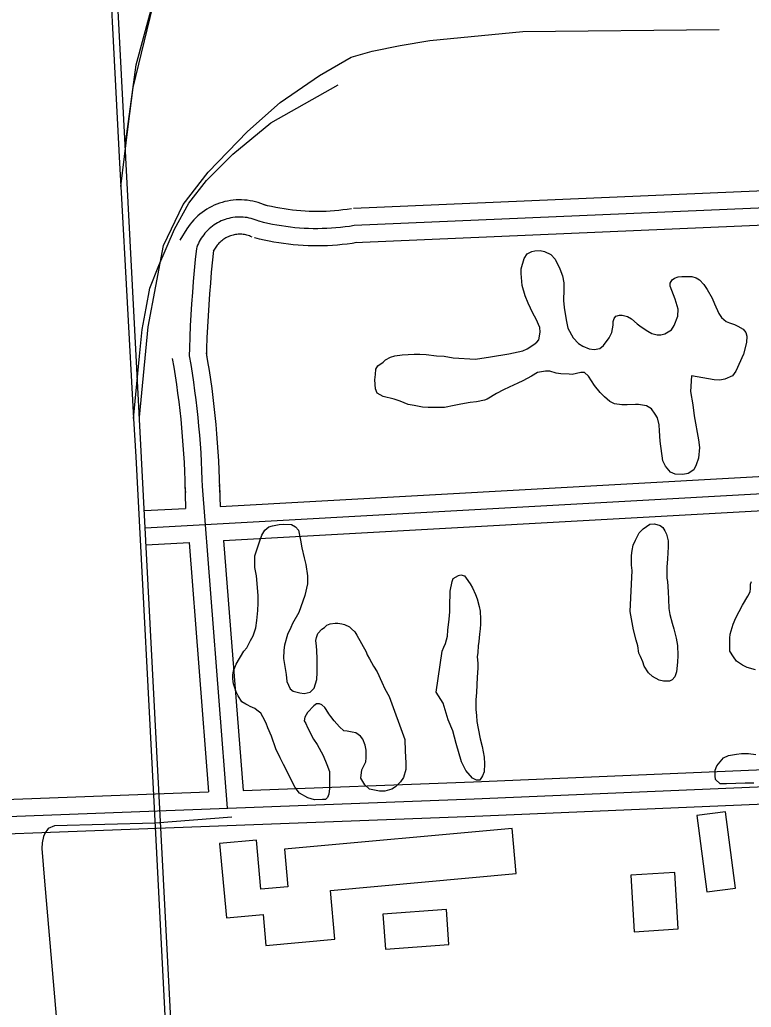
# Model space of a CAD drawing. Extents: x 3313442 to 3351311, y 721974 to 747360.
# Drawn here: x 3329709 to 3330348, y 730435 to 731298 of the extents above; entities that cross this region are included whole.
import ezdxf

# ---------------------------------------------------------------- set-up
doc = ezdxf.new("R2010")
doc.units = 0
for name, color, linetype in [('V-BLDG-OTLN', 7, 'Continuous'), ('V-RAIL-TRAK', 7, 'Continuous'), ('V-ROAD-CNTR', 7, 'Continuous'), ('V-SITE-VEGE', 7, 'Continuous')]:
    doc.layers.add(name, color=color, linetype=linetype)

msp = doc.modelspace()

# ---------------------------------------------------------------- linework, layer by layer
at = {"layer": 'V-BLDG-OTLN'}
for points in [[(3330300.48, 730602.91), (3330309.32, 730536.28), (3330334.32, 730539.59), (3330325.48, 730606.23)], [(3330139.23, 730591.6), (3329940.44, 730573.61), (3329943.42, 730540.74), (3329919.79, 730538.6), (3329915.91, 730581.51), (3329883.87, 730578.61), (3329889.75, 730513.63), (3329921.75, 730516.53), (3329924.2, 730489.36), (3329984.44, 730494.81), (3329980.58, 730537.47), (3330142.8, 730552.15)], [(3330242.82, 730550.89), (3330245.89, 730501.47), (3330284.3, 730503.86), (3330281.23, 730553.27)], [(3330081.91, 730520.82), (3330026.42, 730516.79), (3330028.63, 730486.28), (3330084.12, 730490.31)]]:
    msp.add_lwpolyline(points, close=True, dxfattribs=at)
at = {"layer": 'V-RAIL-TRAK'}
msp.add_line((3329797.65, 731152.3), (3329808.77, 730949.68), dxfattribs=at)
for points in [[(3329737.91, 731873.42), (3329749.33, 731800.1), (3329760.67, 731719.62), (3329770.51, 731615.89), (3329783.2, 731425.41), (3329796.54, 731172.56), (3329797.65, 731152.3)], [(3329797.65, 731152.3), (3329803.99, 731204.7), (3329808.46, 731238.66), (3329825.53, 731309.5), (3329838.86, 731346.77), (3329846.64, 731367.8), (3329862.91, 731395.09), (3329877.7, 731415.37), (3329900.62, 731437.12), (3329921.3, 731453.34), (3329963.78, 731476.54)], [(3329808.77, 730949.68), (3329814, 731003.93), (3329816.25, 731027.18), (3329819.59, 731046), (3329822.93, 731063.35), (3329830.71, 731083.27), (3329844.41, 731115), (3329856.98, 731137.5), (3329872.51, 731157.41), (3329895.43, 731180.27), (3329928.68, 731207.91), (3329987.41, 731241.05)], [(3329808.77, 730949.68), (3329810.62, 730916.01), (3329827.93, 730587.12), (3329838.33, 730382.97), (3329842.6, 730305.56)]]:
    msp.add_lwpolyline(points, dxfattribs=at)
at = {"layer": 'V-ROAD-CNTR'}
for points in [[(3329801.43, 731187.32), (3329811.08, 731258.46), (3329828.38, 731323.03), (3329841.9, 731367.74), (3329860.54, 731400.22), (3329892.15, 731439.84), (3329912.95, 731458.08), (3329946.67, 731480.26), (3329984.08, 731502.04), (3330009.04, 731516.35), (3330054.59, 731528.9), (3330093.88, 731533.11), (3330134.62, 731535.32), (3330188.42, 731534.59), (3330280.43, 731531.13), (3330403.64, 731522.83), (3330516.75, 731519.48)], [(3329958.42, 728187.03), (3329909.37, 729120.46), (3329783.59, 731528.87)], [(3329813.78, 730950.78), (3329821.34, 731029.65), (3329834.95, 731100.63), (3329851.92, 731136.58), (3329873.76, 731164.59), (3329908.3, 731200.19), (3329936.81, 731225.39), (3329971.17, 731249.2), (3329998.74, 731265.01), (3330017.08, 731270.48), (3330041.48, 731275.31), (3330067.37, 731279.74), (3330148.55, 731287.45), (3330319.9, 731289.39)], [(3331247.28, 731206.53), (3331221.05, 731191.78), (3331199.23, 731184.47), (3330000.61, 731132.98)], [(3331254.63, 731193.45), (3331227.16, 731178.01), (3331201.99, 731169.58), (3330001.25, 731117.99)], [(3331261.98, 731180.38), (3331233.27, 731164.24), (3331204.75, 731154.68), (3330001.89, 731103.01)], [(3329924.16, 731135.59), (3329922.22, 731136.44), (3329919.92, 731137.32), (3329917.59, 731138.09), (3329915.22, 731138.76), (3329912.83, 731139.32), (3329910.42, 731139.78), (3329907.98, 731140.13), (3329905.53, 731140.36), (3329903.08, 731140.49), (3329900.62, 731140.51), (3329898.16, 731140.42), (3329895.71, 731140.21), (3329893.28, 731139.9), (3329890.85, 731139.48), (3329888.45, 731138.95), (3329886.08, 731138.31), (3329883.74, 731137.57), (3329881.43, 731136.73), (3329879.16, 731135.78), (3329876.94, 731134.73), (3329874.76, 731133.58), (3329872.64, 731132.34), (3329870.58, 731131), (3329868.58, 731129.57), (3329866.64, 731128.06), (3329864.78, 731126.46), (3329862.99, 731124.77), (3329861.27, 731123.01), (3329859.64, 731121.17), (3329858.09, 731119.26), (3329856.63, 731117.29), (3329855.25, 731115.25), (3329849.25, 731105.42)], [(3329998.93, 731132.81), (3329995.15, 731132.22), (3329991.5, 731131.73), (3329987.84, 731131.31), (3329984.18, 731130.96), (3329980.5, 731130.69), (3329976.83, 731130.48), (3329973.15, 731130.36), (3329969.46, 731130.31), (3329965.78, 731130.33), (3329962.1, 731130.42), (3329958.42, 731130.59), (3329954.75, 731130.83), (3329951.08, 731131.15), (3329947.42, 731131.54), (3329943.76, 731132), (3329940.12, 731132.54), (3329936.49, 731133.15), (3329932.87, 731133.83), (3329929.26, 731134.59), (3329925.68, 731135.42), (3329922.05, 731136.33), (3329922.03, 731136.34)], [(3329918.18, 731121.84), (3329916.55, 731122.55), (3329914.88, 731123.19), (3329913.18, 731123.75), (3329911.46, 731124.24), (3329909.72, 731124.65), (3329907.97, 731124.98), (3329906.2, 731125.23), (3329904.42, 731125.4), (3329902.64, 731125.49), (3329900.85, 731125.51), (3329899.07, 731125.44), (3329897.29, 731125.29), (3329895.51, 731125.06), (3329893.75, 731124.76), (3329892.01, 731124.37), (3329890.28, 731123.91), (3329888.58, 731123.37), (3329886.9, 731122.76), (3329885.26, 731122.07), (3329883.64, 731121.31), (3329882.06, 731120.47), (3329880.52, 731119.57), (3329879.02, 731118.6), (3329877.57, 731117.56), (3329876.16, 731116.46), (3329874.8, 731115.29), (3329873.5, 731114.07), (3329872.26, 731112.79), (3329871.07, 731111.46), (3329869.94, 731110.07), (3329868.88, 731108.63), (3329867.88, 731107.15), (3329866.95, 731105.63), (3329866.09, 731104.06), (3329865.3, 731102.46), (3329864.58, 731100.82), (3329863.94, 731099.16), (3329863.57, 731098.1)], [(3330001.25, 731117.99), (3329997.31, 731117.38), (3329993.37, 731116.84), (3329989.41, 731116.39), (3329985.44, 731116.01), (3329981.47, 731115.72), (3329977.49, 731115.5), (3329973.51, 731115.36), (3329969.53, 731115.3), (3329965.55, 731115.33), (3329961.56, 731115.43), (3329957.58, 731115.61), (3329953.61, 731115.88), (3329949.64, 731116.22), (3329945.68, 731116.64), (3329941.73, 731117.14), (3329937.78, 731117.72), (3329933.86, 731118.38), (3329929.94, 731119.12), (3329926.04, 731119.94), (3329922.16, 731120.83), (3329918.3, 731121.81), (3329918.18, 731121.84)], [(3329912.2, 731108.08), (3329910.87, 731108.66), (3329909.83, 731109.06), (3329908.77, 731109.41), (3329907.7, 731109.71), (3329906.61, 731109.97), (3329905.52, 731110.17), (3329904.42, 731110.33), (3329903.31, 731110.44), (3329902.2, 731110.5), (3329901.08, 731110.5), (3329899.97, 731110.46), (3329898.86, 731110.37), (3329897.75, 731110.23), (3329896.65, 731110.04), (3329895.57, 731109.8), (3329894.49, 731109.51), (3329893.42, 731109.17), (3329892.38, 731108.79), (3329891.35, 731108.36), (3329890.34, 731107.88), (3329889.36, 731107.36), (3329888.4, 731106.8), (3329887.46, 731106.19), (3329886.55, 731105.54), (3329885.68, 731104.86), (3329884.83, 731104.13), (3329884.02, 731103.37), (3329883.24, 731102.57), (3329882.5, 731101.74), (3329881.8, 731100.88), (3329881.13, 731099.98), (3329878.34, 731095.84)], [(3330003.57, 731103.17), (3329999.48, 731102.54), (3329995.23, 731101.96), (3329990.98, 731101.47), (3329986.71, 731101.07), (3329982.44, 731100.75), (3329978.16, 731100.51), (3329973.88, 731100.37), (3329969.59, 731100.3), (3329965.31, 731100.33), (3329961.02, 731100.44), (3329956.74, 731100.64), (3329952.47, 731100.92), (3329948.2, 731101.29), (3329943.94, 731101.74), (3329939.69, 731102.28), (3329935.45, 731102.91), (3329931.22, 731103.62), (3329927.01, 731104.41), (3329922.82, 731105.29), (3329918.64, 731106.25), (3329914.54, 731107.29), (3329914.33, 731107.34)], [(3329863.57, 731098.1), (3329862.57, 731088.45), (3329861.66, 731078.8), (3329860.82, 731069.15), (3329860.06, 731059.48), (3329859.38, 731049.81), (3329858.78, 731040.14), (3329858.26, 731030.46), (3329857.82, 731020.78), (3329857.47, 731011.09), (3329857.27, 731004.45)], [(3329878.38, 731096.26), (3329876.6, 731077.44), (3329875.77, 731067.91), (3329875.02, 731058.37), (3329874.35, 731048.82), (3329873.76, 731039.27), (3329873.25, 731029.72), (3329872.81, 731020.16), (3329872.46, 731010.58), (3329872.26, 731004)], [(3329842.48, 731001.92), (3329843.78, 730994.34), (3329844.99, 730986.81), (3329846.12, 730979.28), (3329847.17, 730971.74), (3329848.15, 730964.18), (3329849.04, 730956.61), (3329849.87, 730949.04), (3329850.61, 730941.46), (3329851.27, 730933.87), (3329851.86, 730926.27), (3329852.36, 730918.67), (3329852.79, 730911.06), (3329853.14, 730903.45), (3329853.42, 730895.83), (3329854.08, 730871.14)], [(3329857.27, 731004.45), (3329858.58, 730996.79), (3329859.81, 730989.12), (3329860.96, 730981.43), (3329862.04, 730973.73), (3329863.03, 730966.02), (3329863.95, 730958.3), (3329864.79, 730950.58), (3329865.54, 730942.84), (3329866.22, 730935.1), (3329866.82, 730927.35), (3329867.34, 730919.59), (3329867.77, 730911.83), (3329868.13, 730904.06), (3329868.41, 730896.3), (3329868.56, 730890.59)], [(3329872.05, 731006.99), (3329873.38, 730999.25), (3329874.63, 730991.42), (3329875.81, 730983.58), (3329876.91, 730975.73), (3329877.92, 730967.87), (3329878.85, 730960), (3329879.71, 730952.11), (3329880.48, 730944.22), (3329881.17, 730936.33), (3329881.78, 730928.42), (3329882.31, 730920.51), (3329882.75, 730912.6), (3329883.12, 730904.68), (3329884.26, 730872.82)], [(3329884.26, 730872.82), (3331419.56, 730958.26)], [(3329818.83, 730854.16), (3331420.4, 730943.29)], [(3329887.31, 730842.95), (3331421.23, 730928.31)], [(3329853.61, 730889.42), (3329853.96, 730884.93)], [(3329868.56, 730890.59), (3329890.44, 730609.29)], [(3329883.52, 730891.75), (3329884.03, 730885.18)], [(3329817.99, 730869.13), (3329854.08, 730871.14)], [(3329819.66, 730839.18), (3329857.35, 730841.28)], [(3329857.35, 730841.28), (3329874.27, 730623.69)], [(3329887.31, 730842.95), (3329904.27, 730624.82)], [(3329904.27, 730624.82), (3330105.48, 730632.44), (3331485.01, 730690.95), (3331526.23, 730700.15)], [(3327963.75, 730534.99), (3328531.21, 730557.86), (3330106.09, 730617.45), (3331486.97, 730676.02), (3331529.5, 730685.51)], [(3327964.36, 730520), (3328531.79, 730542.87), (3330106.69, 730602.46), (3331488.94, 730661.09), (3331532.77, 730670.87)], [(3327963.15, 730549.98), (3328530.62, 730572.85), (3329874.27, 730623.69)], [(3329894.51, 730601.4), (3329827.46, 730596.09), (3329739.83, 730593.81), (3329734.11, 730591.44), (3329731.09, 730586.9), (3329730.91, 730586.6)], [(3329730.91, 730586.6), (3329730.09, 730584.54), (3329728.84, 730579.09), (3329728.66, 730574.13), (3329731.08, 730545.48), (3329743.3, 730404.08)]]:
    msp.add_lwpolyline(points, dxfattribs=at)
at = {"layer": 'V-SITE-VEGE'}
for points in [[(3330295.92, 730986.93), (3330295.08, 730973.18), (3330296.98, 730961.64), (3330298.07, 730952.02), (3330301.9, 730930.84), (3330302.71, 730924.24), (3330301.88, 730914.9), (3330299.95, 730909.13), (3330297.74, 730904.73), (3330292.79, 730901.71), (3330288.39, 730900.62), (3330281.52, 730900.9), (3330277.4, 730902.83), (3330273.28, 730908.06), (3330270.81, 730912.74), (3330268.63, 730929.78), (3330267.82, 730938.85), (3330267.55, 730944.08), (3330266.18, 730950.13), (3330264.26, 730953.43), (3330260.97, 730958.11), (3330256.58, 730960.59), (3330249.71, 730961.69), (3330246.95, 730961.7), (3330239.53, 730961.43), (3330235.13, 730961.44), (3330228.54, 730962.54), (3330224.42, 730964.47), (3330219.75, 730968.6), (3330216.18, 730972.18), (3330211.24, 730978.51), (3330208.5, 730982.36), (3330206.02, 730986.49), (3330202.46, 730989.79), (3330199.16, 730989.79), (3330191.73, 730988.15), (3330188.98, 730988.16), (3330181.84, 730988.71), (3330177.71, 730989.27), (3330172.22, 730990.93), (3330168.37, 730990.93), (3330161.5, 730989.84), (3330156.27, 730986.55), (3330148.57, 730982.43), (3330144.17, 730980.51), (3330136.74, 730976.95), (3330131.79, 730974.76), (3330125.46, 730971.46), (3330117.49, 730966.53), (3330115.01, 730965.7), (3330108.14, 730964.06), (3330102.64, 730963.52), (3330094.39, 730962.16), (3330088.62, 730961.06), (3330080.09, 730959.15), (3330066.07, 730959.17), (3330061.12, 730959.45), (3330053.7, 730960.83), (3330048.48, 730961.94), (3330041.61, 730964.69), (3330036.12, 730966.35), (3330026.5, 730968.83), (3330021.28, 730971.59), (3330019.91, 730975.44), (3330019.37, 730983.41), (3330019.92, 730988.08), (3330020.2, 730992.76), (3330022.13, 730995.5), (3330026.53, 730998.8), (3330028.74, 731000.72), (3330033.14, 731003.19), (3330036.71, 731004.28), (3330043.31, 731005.1), (3330053.76, 731005.91), (3330058.71, 731005.91), (3330064.2, 731005.35), (3330073.27, 731004.24), (3330079.87, 731003.96), (3330087.84, 731002.57), (3330107.35, 731001.45), (3330120.28, 731003.36), (3330136.5, 731006.09), (3330148.6, 731008.82), (3330152.45, 731010.46), (3330158.23, 731014.31), (3330160.7, 731016.23), (3330162.63, 731018.43), (3330163.74, 731025.02), (3330163.47, 731029.15), (3330160.18, 731036.3), (3330157.44, 731041.53), (3330153.32, 731050.33), (3330150.58, 731056.65), (3330148.12, 731065.73), (3330147.03, 731076.17), (3330147.04, 731080.3), (3330149.8, 731089.36), (3330152.27, 731093.48), (3330156.4, 731095.4), (3330159.15, 731095.95), (3330163.82, 731096.22)], [(3330163.82, 731096.22), (3330167.4, 731095.39), (3330173.17, 731092.91), (3330176.73, 731088.78), (3330180.85, 731080.26), (3330183.31, 731074.2), (3330184.41, 731068.16), (3330184.4, 731062.11), (3330184.12, 731052.76), (3330184.66, 731046.44), (3330186.29, 731035.72), (3330187.93, 731028.57), (3330192.6, 731020.04), (3330197.26, 731015.08), (3330201.11, 731012.61), (3330206.6, 731010.4), (3330210.73, 731009.85), (3330215.95, 731010.67), (3330218.98, 731013.41), (3330223.94, 731020), (3330226.42, 731024.67), (3330227.52, 731030.99), (3330227.52, 731034.29), (3330228.35, 731037.04), (3330229.73, 731038.96), (3330233.03, 731039.78), (3330235.23, 731039.78), (3330239.9, 731038.67), (3330243.47, 731036.75), (3330248.41, 731032.34), (3330251.98, 731029.59), (3330257.75, 731025.73), (3330261.33, 731023.81), (3330266, 731022.7), (3330269.02, 731022.7), (3330272.6, 731023.52), (3330278.37, 731027.08), (3330280.85, 731030.93), (3330283.88, 731038.9), (3330284.17, 731044.95), (3330281.7, 731053.74), (3330277.32, 731065.02), (3330277.32, 731067.77), (3330278.98, 731070.79), (3330280.9, 731072.16), (3330284.2, 731073.26), (3330287.5, 731073.53), (3330296.02, 731073.52), (3330299.87, 731072.42), (3330302.89, 731070.76), (3330306.73, 731066.63), (3330309.48, 731062.23), (3330313.87, 731054.8), (3330315.78, 731049.58), (3330319.62, 731041.33), (3330322.1, 731037.75), (3330326.21, 731034.17), (3330328.96, 731033.07), (3330333.35, 731031.69), (3330336.38, 731030.31), (3330341.05, 731027.56), (3330343.25, 731024.81), (3330344.06, 731021.51), (3330343.78, 731016.01), (3330341.3, 731005.84), (3330334.68, 730991.01), (3330331.65, 730986.88), (3330325.05, 730983.87), (3330320.65, 730983.05), (3330315.7, 730983.33), (3330295.92, 730986.93)], [(3329960.93, 730618.42), (3329953.51, 730622.56), (3329949.94, 730627.23), (3329939.52, 730647.59), (3329936.78, 730653.36), (3329932.94, 730661.07), (3329929.1, 730672.07), (3329925.81, 730679.49), (3329924.44, 730683.62), (3329921.7, 730689.12), (3329919.78, 730692.14), (3329916.48, 730694.9), (3329914.56, 730696.28), (3329910.44, 730698.2), (3329908.52, 730699.31), (3329906.6, 730700.13), (3329903.3, 730702.06), (3329900.01, 730707.56), (3329898.36, 730710.86), (3329895.9, 730718.02), (3329895.35, 730722.14), (3329895.35, 730725.71), (3329895.91, 730729.29), (3329898.39, 730735.05), (3329905, 730746.32), (3329907.48, 730749.34), (3329910.79, 730755.66), (3329913.27, 730759.78), (3329915.47, 730766.92), (3329916.3, 730773.24), (3329917.14, 730782.04), (3329917.42, 730788.36), (3329917.43, 730794.96), (3329916.08, 730812.28), (3329914.71, 730819.43), (3329914.72, 730829.6), (3329918.31, 730841.14), (3329920.79, 730847.74), (3329923.27, 730852.13), (3329926.85, 730854.87), (3329930.15, 730855.97), (3329935.92, 730857.06), (3329940.05, 730857.33), (3329946.64, 730857.05), (3329950.21, 730855.12), (3329952.69, 730852.09), (3329954.6, 730843.3), (3329955.69, 730836.7), (3329957.6, 730827.9)], [(3329957.6, 730827.9), (3329959.25, 730822.12), (3329960.61, 730812.22), (3329960.6, 730805.35), (3329958.39, 730794.91), (3329952.87, 730780.07), (3329947.36, 730770.46), (3329945.99, 730767.16), (3329943.23, 730761.11), (3329940.47, 730751.77), (3329939.91, 730747.38), (3329939.63, 730739.95), (3329941.81, 730725.93), (3329942.63, 730719.88), (3329945.37, 730713.56), (3329948.12, 730711.63), (3329953.89, 730709.97), (3329957.74, 730709.42), (3329962.96, 730710.51), (3329966.26, 730714.08), (3329968.75, 730721.78), (3329969.03, 730727.82), (3329969.04, 730739.64), (3329968.78, 730747.07), (3329968.51, 730750.91), (3329967.96, 730755.86), (3329968.52, 730758.34), (3329969.62, 730761.91), (3329973.2, 730765.75), (3329975.4, 730767.12), (3329977.6, 730769.05), (3329980.35, 730770.42), (3329984.75, 730770.96), (3329986.95, 730770.96), (3329990.52, 730770.41), (3329993, 730769.58), (3329997.12, 730767.65), (3329999.04, 730765.99), (3330001.79, 730763.24), (3330003.71, 730760.49), (3330011.66, 730745.91), (3330012.75, 730743.16), (3330014.68, 730739.59), (3330018.24, 730733.26), (3330021.26, 730728.31), (3330025.37, 730719.23), (3330028.12, 730713.46), (3330031.96, 730706.85), (3330045.65, 730669.18), (3330045.92, 730659.01), (3330046.46, 730648.83), (3330046.45, 730643.06), (3330044.52, 730636.19), (3330041.76, 730632.35), (3330037.36, 730627.95), (3330034.33, 730626.03), (3330028.01, 730624.12), (3330023.33, 730624.12), (3330014.81, 730626.06), (3330010.7, 730629.63), (3330007.13, 730635.41), (3330007.96, 730642.83), (3330009.34, 730645.85), (3330011.54, 730649.7), (3330011.82, 730653.27), (3330011.83, 730659.87), (3330011.01, 730664.27), (3330008.82, 730669.49), (3330006.9, 730672.25), (3330002.78, 730675), (3329999.48, 730675.83), (3329995.08, 730676.66), (3329992.33, 730676.94), (3329988.49, 730680.24), (3329983.82, 730685.47), (3329981.08, 730689.32), (3329979.16, 730691.8), (3329976.96, 730695.37), (3329975.59, 730697.3), (3329973.12, 730699.5), (3329970.92, 730700.33), (3329968.45, 730700.33), (3329965.97, 730698.69), (3329960.46, 730692.92), (3329958.26, 730688.8), (3329957.71, 730685.5), (3329959.08, 730683.3), (3329960.45, 730679.72), (3329965.94, 730669.55), (3329968.95, 730664.87), (3329974.17, 730655.24), (3329977.45, 730647.54), (3329979.65, 730641.22), (3329979.92, 730636.27), (3329979.9, 730626.37), (3329979.07, 730621.43), (3329977.97, 730618.68), (3329976.32, 730617.03), (3329973.57, 730616.76), (3329966.7, 730616.49), (3329960.93, 730618.42)], [(3330351.69, 730730.11), (3330344.54, 730732.04), (3330340.42, 730734.24), (3330335.2, 730737.83), (3330332.46, 730741.4), (3330329.44, 730746.35), (3330329.17, 730750.2), (3330329.18, 730757.9), (3330329.73, 730761.2), (3330332.22, 730769.99), (3330334.42, 730775.49), (3330340.48, 730786.47), (3330345.17, 730794.44), (3330347.09, 730798.29), (3330347.37, 730801.04), (3330347.38, 730804.89), (3330348.21, 730807.36)], [(3330350.19, 730631.15), (3330342.77, 730631.16), (3330326.27, 730630.63), (3330320.78, 730630.64), (3330316.93, 730634.49), (3330316.39, 730637.51), (3330316.39, 730642.46), (3330318.05, 730646.31), (3330323.83, 730653.17), (3330328.23, 730655.37), (3330335.1, 730656.46), (3330339.5, 730657.01), (3330345.55, 730656.99), (3330352.15, 730656.16)]]:
    msp.add_lwpolyline(points, dxfattribs=at)
for points in [[(3330242.34, 730781.1), (3330244.03, 730816.83), (3330243.48, 730821.5), (3330243.5, 730830.03), (3330244.05, 730834.43), (3330244.88, 730839.1), (3330246.81, 730843.22), (3330250.12, 730849.81), (3330253.7, 730853.38), (3330259.47, 730857.22), (3330263.6, 730857.49), (3330268.54, 730856.11), (3330270.74, 730854.46), (3330272.66, 730851.43), (3330274.03, 730848.68), (3330275.4, 730842.91), (3330275.39, 730837.41), (3330274.83, 730826.96), (3330274.27, 730819.82), (3330274.26, 730810.2), (3330274.81, 730807.17), (3330275.35, 730798.1), (3330275.89, 730791.78), (3330276.15, 730783.81), (3330276.97, 730778.31), (3330278.89, 730770.88), (3330280.53, 730765.93), (3330282.45, 730757.68), (3330283.54, 730751.36), (3330283.8, 730742.56), (3330283.52, 730736.79), (3330282.68, 730728.27), (3330281.31, 730723.87), (3330278.83, 730721.4), (3330276.63, 730720.3), (3330271.4, 730720.31), (3330267.56, 730721.14), (3330261.79, 730724.17), (3330258.22, 730727.47), (3330254.65, 730733.25), (3330253.28, 730737.1), (3330251.36, 730741.78), (3330249.99, 730744.8), (3330248.9, 730751.12), (3330247.53, 730756.08), (3330245.34, 730765.15)], [(3330072.92, 730710.65), (3330078.19, 730746.38), (3330079.56, 730749.95), (3330080.94, 730752.98), (3330082.87, 730759.57), (3330083.16, 730764.8), (3330084.27, 730774.41), (3330084.82, 730780.74), (3330084.83, 730789.53), (3330085.12, 730794.48), (3330085.12, 730798.88), (3330086.78, 730807.4), (3330087.88, 730809.87), (3330092.29, 730812.62), (3330094.48, 730813.16), (3330097.51, 730812.06), (3330099.16, 730810.13), (3330102.72, 730805.18), (3330104.64, 730801.61), (3330107.38, 730795.83), (3330108.75, 730791.98), (3330110.4, 730785.38), (3330111.21, 730781.26), (3330111.48, 730774.38), (3330111.48, 730769.98), (3330111.2, 730765.86), (3330110.64, 730761.19), (3330110.08, 730754.87), (3330109.53, 730751.02), (3330109.25, 730745.25), (3330108.69, 730741.4), (3330109.23, 730735.9), (3330109.23, 730731.5), (3330108.67, 730723.8), (3330108.11, 730710.34), (3330107.55, 730704.01), (3330107.54, 730695.49), (3330108.08, 730690.27), (3330108.35, 730685.05), (3330109.44, 730679), (3330111.36, 730669.92), (3330113, 730663.05), (3330114.91, 730653.97), (3330115.18, 730647.93), (3330114.9, 730641.06), (3330113.24, 730637.48), (3330111.04, 730633.91), (3330108.01, 730633.92), (3330104.72, 730635.57), (3330098.95, 730642.17), (3330095.11, 730649.88), (3330090.46, 730665.82), (3330087.45, 730676.82), (3330083.33, 730686.45), (3330078.96, 730701.02)]]:
    msp.add_lwpolyline(points, close=True, dxfattribs=at)

doc.saveas('drawing.dxf')
